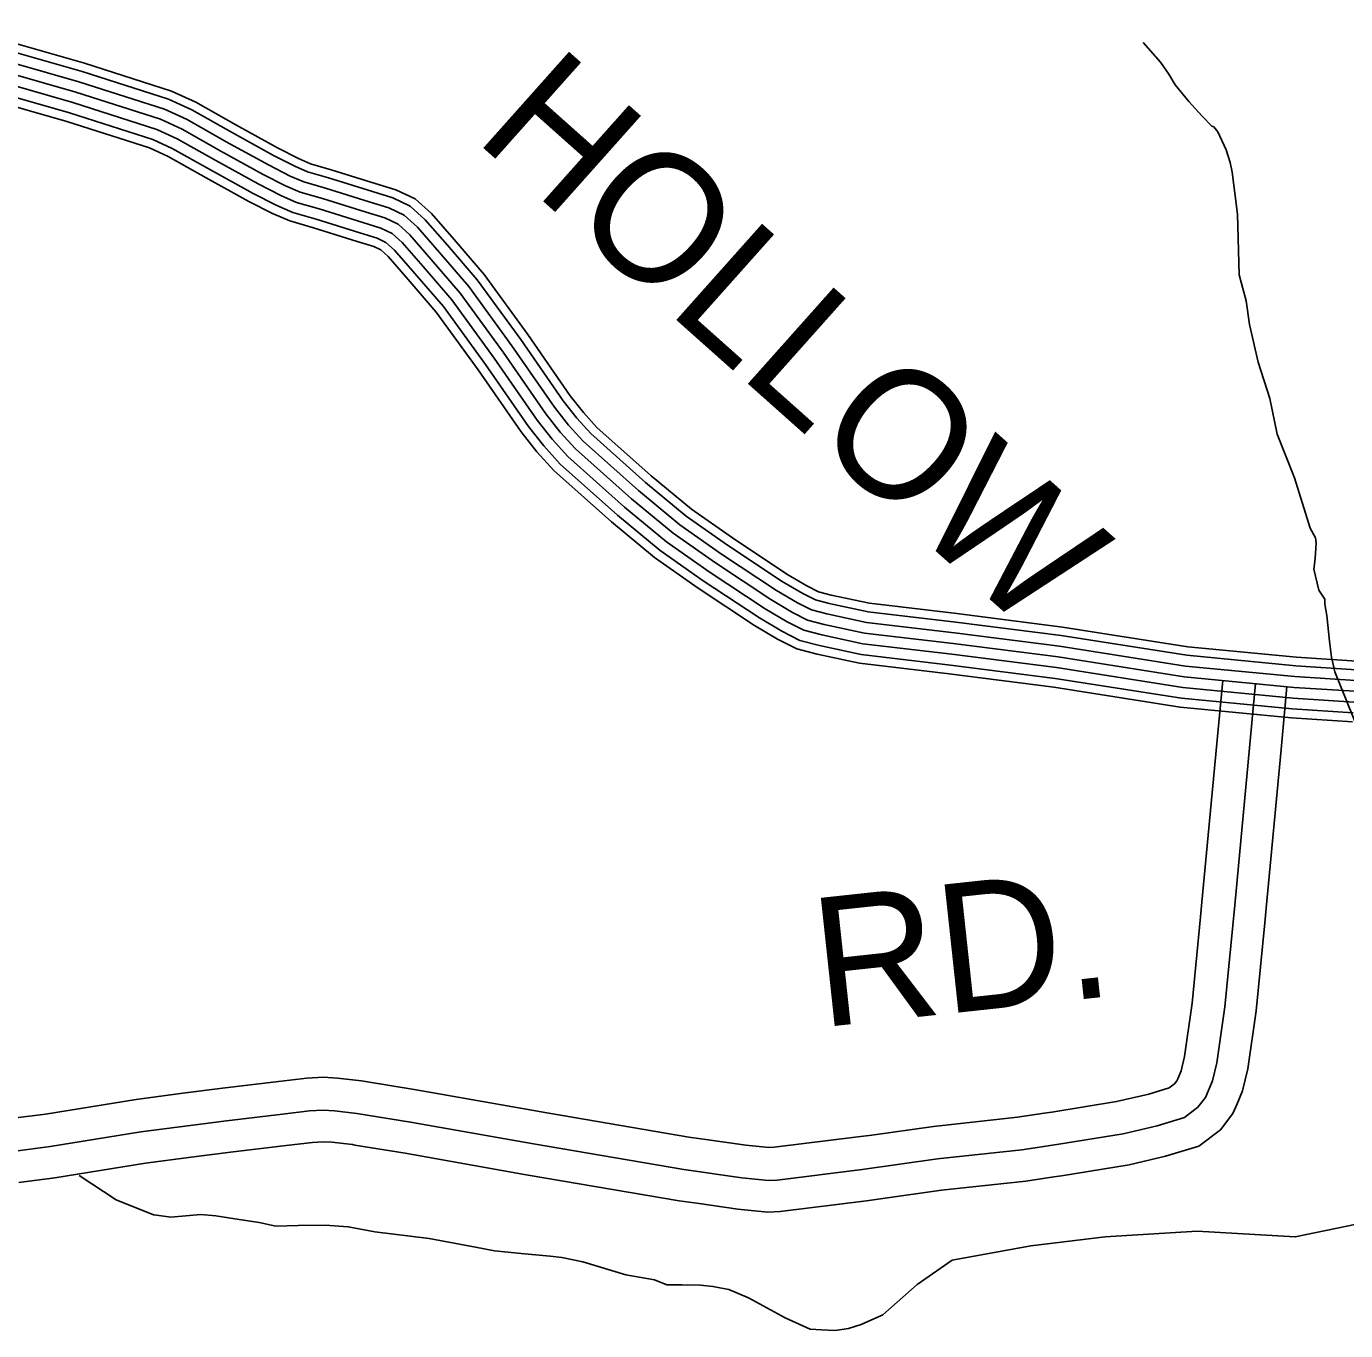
# Model space of a CAD drawing. Extents: x 1551132 to 1791609, y 378168 to 563823.
# Drawn here: x 1661195 to 1664983, y 415867 to 419611 of the extents above; entities that cross this region are included whole.
import ezdxf

# ---------------------------------------------------------------- set-up
doc = ezdxf.new("R2010")
doc.units = 0
for name, color, linetype in [('DESIGN - ROW - Right-of-Way and Easement Labels', 7, 'Continuous'), ('DESIGN - TRANSPORTATION - Text', 7, 'Continuous'), ('SURVEY - PROPERTY - Owners', 7, 'Continuous'), ('SURVEY - TRANSPORTATION - Roads', 7, 'Continuous')]:
    doc.layers.add(name, color=color, linetype=linetype)

msp = doc.modelspace()

# ---------------------------------------------------------------- linework, layer by layer
at = {"layer": 'DESIGN - TRANSPORTATION - Text'}
for points in [[(1664401.76, 419564.492), (1664451.384, 419508.049), (1664475.167, 419473.831), (1664492.966, 419443.656), (1664532.649, 419395.296), (1664570.364, 419352.953), (1664598.18, 419324.711), (1664604.172, 419322.669), (1664616.072, 419308.56), (1664639.729, 419256.309), (1664651.496, 419220.166), (1664657.312, 419192.082), (1664672.52, 419071.779), (1664677.378, 418897.458), (1664696.895, 418823.198), (1664706.444, 418755.021), (1664731.735, 418646.668), (1664765.051, 418542.257), (1664786.384, 418439.946), (1664835.566, 418315.393), (1664880.615, 418170.839), (1664896.431, 418142.68), (1664898.34, 418128.646), (1664896.131, 418096.604), (1664893.981, 418074.586), (1664891.84, 418052.569), (1664905.448, 417992.368), (1664923.272, 417966.2), (1664923.181, 417952.183), (1664928.972, 417920.091), (1664936.488, 417845.914), (1664942.18, 417799.796), (1664951.905, 417757.661), (1665038.494, 417542.698)], [(1661346.713, 416312.172), (1661453.653, 416242.237), (1661560.758, 416199.235), (1661561.817, 416199.119), (1661609.774, 416192.777), (1661695.822, 416200.177), (1661739.787, 416195.86), (1661793.736, 416187.46), (1661863.66, 416176.952), (1661911.592, 416166.593), (1661975.599, 416168.143), (1662053.605, 416169.593), (1662119.579, 416165.118), (1662195.477, 416150.559), (1662351.348, 416131.426), (1662485.178, 416106.433), (1662539.11, 416096.033), (1662625.05, 416087.416), (1662699.007, 416080.883), (1662732.972, 416076.633), (1662792.888, 416064.191), (1662916.643, 416027.248), (1662998.55, 416012.648), (1663034.449, 415998.373), (1663078.448, 415998.056), (1663130.446, 415997.689), (1663166.412, 415993.431), (1663212.361, 415985.089), (1663268.193, 415960.655), (1663373.824, 415903.812), (1663445.606, 415871.253), (1663477.588, 415869.028), (1663517.571, 415866.736), (1663555.611, 415872.478), (1663591.686, 415884.245), (1663653.859, 415911.846), (1663752.432, 415999.29), (1663852.88, 416068.692), (1664079.424, 416110.059), (1664292.561, 416135.644), (1664556.838, 416152.702), (1664838.173, 416135.644), (1665013.527, 416172.645)]]:
    msp.add_lwpolyline(points, dxfattribs=at)
at = {"layer": 'SURVEY - PROPERTY - Owners'}
for points in [[(1661075.82, 416370.506), (1661263.957, 416395.099), (1661524.201, 416437.167), (1661770.37, 416469.326), (1661930.475, 416488.127), (1662008.523, 416497.535), (1662047.855, 416499.869), (1662079.93, 416497.985), (1662144.445, 416490.493), (1662298.233, 416465.284), (1662651.708, 416402.5), (1663083.098, 416329.106), (1663248.894, 416305.814), (1663325.75, 416297.439), (1663350.825, 416299.022), (1663594.986, 416329.198), (1663811.156, 416359.582), (1664053.283, 416385.758), (1664153.373, 416401.017), (1664343.552, 416431.601), (1664441.691, 416454.877), (1664519.839, 416478.311), (1664558.822, 416507.878), (1664580.238, 416535.921), (1664600.337, 416583.38), (1664612.937, 416635.798), (1664636.07, 416795.819), (1664664.144, 417087.977), (1664723.877, 417724.135)], [(1661149.801, 416475.276), (1661250.324, 416488.41), (1661510.568, 416530.477), (1661644.423, 416547.97), (1661758.762, 416562.903), (1661919.333, 416581.762), (1662000.082, 416591.496), (1662047.83, 416594.329), (1662088.138, 416591.963), (1662157.536, 416583.904), (1662168.586, 416582.087), (1662314.099, 416558.237), (1662662.416, 416496.369), (1662667.858, 416495.402), (1663097.564, 416422.292), (1663152.196, 416414.617), (1663260.56, 416399.392), (1663327.9, 416392.058), (1663342.067, 416392.95), (1663582.636, 416422.684), (1663622.11, 416428.234), (1663799.523, 416453.168), (1664041.109, 416479.286), (1664116.974, 416490.853), (1664138.781, 416494.178), (1664325.16, 416524.154), (1664417.25, 416545.988), (1664476.44, 416563.738), (1664491.648, 416575.28), (1664498.073, 416583.68), (1664500.54, 416589.514), (1664510.481, 416612.981), (1664520.239, 416653.599), (1664542.431, 416807.078), (1664566.238, 417054.826), (1664570.28, 417096.894), (1664613.054, 417552.439), (1664630.004, 417732.952)], [(1661173.776, 416291.829), (1661277.073, 416305.33), (1661537.317, 416347.398), (1661668.389, 416364.523), (1661781.537, 416379.307), (1661941.191, 416398.049), (1662016.648, 416407.149), (1662047.88, 416409), (1662072.03, 416407.583), (1662131.853, 416400.633), (1662138.628, 416399.524), (1662282.967, 416375.865), (1662630.075, 416314.214), (1662636.175, 416313.131), (1663069.181, 416239.462), (1663126.463, 416231.412), (1663237.669, 416215.787), (1663323.684, 416206.42), (1663359.25, 416208.662), (1663606.86, 416239.263), (1663647.859, 416245.029), (1663822.347, 416269.555), (1664065, 416295.789), (1664144.848, 416307.956), (1664167.406, 416311.398), (1664361.243, 416342.574), (1664465.199, 416367.225), (1664561.597, 416396.134), (1664623.437, 416443.043), (1664659.286, 416489.978), (1664670.886, 416517.362), (1664686.785, 416554.905), (1664702.11, 416618.673), (1664726.151, 416784.986), (1664750.384, 417037.134), (1664754.442, 417079.402), (1664797.233, 417535.139), (1664814.183, 417715.652)]]:
    msp.add_lwpolyline(points, dxfattribs=at)
at = {"layer": 'SURVEY - TRANSPORTATION - Roads'}
for points in [[(1660986.449, 419587.157), (1661355.415, 419481.697), (1661603.359, 419402.278), (1661670.882, 419371.127), (1661784.355, 419307.101), (1661904.71, 419240.716), (1661965.942, 419209.473), (1662002.425, 419193.489), (1662062.94, 419175.939), (1662189.037, 419136.805), (1662247.352, 419119.021), (1662297.418, 419094.804), (1662340.55, 419056.111), (1662404.673, 418982.542), (1662489.763, 418883.69), (1662614.443, 418711.902), (1662736.39, 418535.847), (1662775.539, 418486.58), (1662815.63, 418442.137), (1662973.243, 418301.691), (1663089.724, 418204.972), (1663208.337, 418121.862), (1663365.567, 418017.826), (1663424.282, 417983.092), (1663460.323, 417964.708), (1663500.405, 417954.341), (1663612.103, 417930.307), (1663863.197, 417900.648), (1664166.04, 417862.139), (1664526.631, 417805.446), (1664839.532, 417775.27), (1665012.987, 417763.953)], [(1660992.907, 419611.016), (1661362.59, 419505.356), (1661612.342, 419425.362), (1661682.149, 419393.144), (1661796.396, 419328.693), (1661916.302, 419262.549), (1661976.525, 419231.824), (1662010.858, 419216.782), (1662070.04, 419199.615), (1662196.303, 419160.43), (1662256.385, 419142.105), (1662311.326, 419115.537), (1662358.191, 419073.495), (1662423.356, 418998.726), (1662509.163, 418899.04), (1662634.61, 418726.202), (1662756.248, 418550.59), (1662794.414, 418502.555), (1662833.08, 418459.696), (1662989.359, 418320.434), (1663104.74, 418224.631), (1663222.254, 418142.296), (1663378.692, 418038.785), (1663436.199, 418004.759), (1663469.131, 417987.958), (1663506.105, 417978.4), (1663616.161, 417954.724), (1663866.205, 417925.182), (1664169.523, 417886.614), (1664529.74, 417829.98), (1664841.524, 417799.904), (1665014.803, 417788.604)], [(1660978.349, 419557.223), (1661346.432, 419452.029), (1661592.101, 419373.336), (1661656.749, 419343.501), (1661769.247, 419280.033), (1661890.177, 419213.323), (1661952.667, 419181.439), (1661991.841, 419164.28), (1662054.023, 419146.246), (1662179.92, 419107.179), (1662236.011, 419090.062), (1662279.985, 419068.803), (1662318.434, 419034.302), (1662381.241, 418962.25), (1662465.43, 418864.439), (1662589.161, 418693.968), (1662711.483, 418517.364), (1662751.873, 418466.529), (1662793.739, 418420.111), (1662953.018, 418278.191), (1663070.899, 418180.305), (1663190.888, 418096.236), (1663349.117, 417991.542), (1663409.333, 417955.916), (1663449.265, 417935.54), (1663493.264, 417924.173), (1663607.011, 417899.698), (1663859.422, 417869.872), (1664161.682, 417831.438), (1664522.731, 417774.678), (1664837.041, 417744.361), (1665010.712, 417733.036)], [(1660970.257, 419527.298), (1661337.44, 419422.353), (1661580.835, 419344.393), (1661642.616, 419315.884), (1661754.147, 419252.957), (1661875.644, 419185.939), (1661939.393, 419153.413), (1661981.258, 419135.071), (1662045.115, 419116.554), (1662170.804, 419077.545), (1662224.678, 419061.111), (1662262.543, 419042.802), (1662296.318, 419012.501), (1662357.808, 418941.95), (1662441.097, 418845.189), (1662563.869, 418676.034), (1662686.583, 418498.871), (1662728.207, 418446.487), (1662771.856, 418398.094), (1662932.802, 418254.682), (1663052.074, 418155.646), (1663173.438, 418070.61), (1663332.659, 417965.258), (1663394.383, 417928.74), (1663438.215, 417906.381), (1663486.122, 417893.998), (1663601.92, 417869.08), (1663855.647, 417839.105), (1664157.315, 417800.746), (1664518.832, 417743.911), (1664834.541, 417713.46), (1665008.428, 417702.118)], [(1660970.257, 419527.298), (1661337.44, 419422.353), (1661580.835, 419344.393), (1661642.616, 419315.884), (1661754.147, 419252.957), (1661875.644, 419185.939), (1661939.393, 419153.413), (1661981.258, 419135.071), (1662045.115, 419116.554), (1662170.804, 419077.545), (1662224.678, 419061.111), (1662262.543, 419042.802), (1662296.318, 419012.501), (1662357.808, 418941.95), (1662441.097, 418845.189), (1662563.869, 418676.034), (1662686.583, 418498.871), (1662728.207, 418446.487), (1662771.856, 418398.094), (1662932.802, 418254.682), (1663052.074, 418155.646), (1663173.438, 418070.61), (1663332.659, 417965.258), (1663394.383, 417928.74), (1663438.215, 417906.381), (1663486.122, 417893.998), (1663601.92, 417869.08), (1663855.647, 417839.105), (1664157.315, 417800.746), (1664518.832, 417743.911), (1664834.541, 417713.46), (1665008.428, 417702.118)], [(1660954.066, 419467.438), (1661319.466, 419363.01), (1661558.31, 419286.508), (1661614.35, 419260.641), (1661723.939, 419198.814), (1661846.578, 419131.163), (1661912.843, 419097.353), (1661960.092, 419076.653), (1662027.291, 419057.169), (1662152.571, 419018.285), (1662202.003, 419003.201), (1662227.669, 418990.801), (1662252.085, 418968.892), (1662310.942, 418901.357), (1662392.432, 418806.688), (1662513.296, 418640.167), (1662636.776, 418461.895), (1662680.875, 418406.394), (1662728.082, 418354.051), (1662892.362, 418207.672), (1663014.425, 418106.32), (1663138.539, 418019.359), (1663299.752, 417912.69), (1663364.484, 417874.389), (1663416.107, 417848.055), (1663471.839, 417833.654), (1663591.737, 417807.854), (1663848.097, 417777.561), (1664148.59, 417739.352), (1664511.032, 417682.376), (1664829.549, 417651.65), (1665003.87, 417640.283)], [(1660962.166, 419497.372), (1661328.449, 419392.678), (1661569.568, 419315.451), (1661628.483, 419288.267), (1661739.047, 419225.882), (1661861.111, 419158.555), (1661926.118, 419125.388), (1661970.675, 419105.862), (1662036.207, 419086.862), (1662161.687, 419047.911), (1662213.345, 419032.16), (1662245.102, 419016.801), (1662274.201, 418990.701), (1662334.375, 418921.649), (1662416.765, 418825.938), (1662538.578, 418658.101), (1662661.684, 418480.379), (1662704.541, 418426.445), (1662749.973, 418376.077), (1662912.586, 418231.173), (1663033.25, 418130.987), (1663155.989, 418044.985), (1663316.201, 417938.974), (1663379.433, 417901.564), (1663427.166, 417877.222), (1663478.981, 417863.822), (1663596.828, 417838.463), (1663851.872, 417808.337), (1664152.948, 417770.053), (1664514.932, 417713.143), (1664832.041, 417682.559), (1665006.145, 417671.201)], [(1660947.349, 419442.612), (1661312.007, 419338.393), (1661548.96, 419262.491), (1661602.626, 419237.732), (1661711.415, 419176.355), (1661834.52, 419108.445), (1661901.827, 419074.103), (1661951.317, 419052.419), (1662019.899, 419032.535), (1662145.004, 418993.701), (1662192.603, 418979.184), (1662213.203, 418969.225), (1662233.736, 418950.808), (1662291.509, 418884.515), (1662372.249, 418790.721), (1662492.313, 418625.291), (1662616.118, 418446.553), (1662661.242, 418389.769), (1662709.933, 418335.784), (1662875.595, 418188.172), (1662998.801, 418085.861), (1663124.064, 417998.1), (1663286.102, 417890.881), (1663352.084, 417851.846), (1663406.941, 417823.862), (1663465.915, 417808.62), (1663587.52, 417782.453), (1663844.972, 417752.036), (1664144.965, 417713.893), (1664507.798, 417656.85), (1664827.474, 417626.016), (1665001.978, 417614.633)]]:
    msp.add_lwpolyline(points, dxfattribs=at)

# ---------------------------------------------------------------- texts
at = {"layer": 'DESIGN - ROW - Right-of-Way and Easement Labels'}
for s, height, rotation, p in [('HOLLOW', 369.9993, 318.295531, (1662476.805, 419288.909)), ('RD.', 369.9916, 6.170192, (1663475.58, 416737.001))]:
    msp.add_text(s, height=height, rotation=rotation, dxfattribs=at).set_placement(p)

doc.saveas('drawing.dxf')
